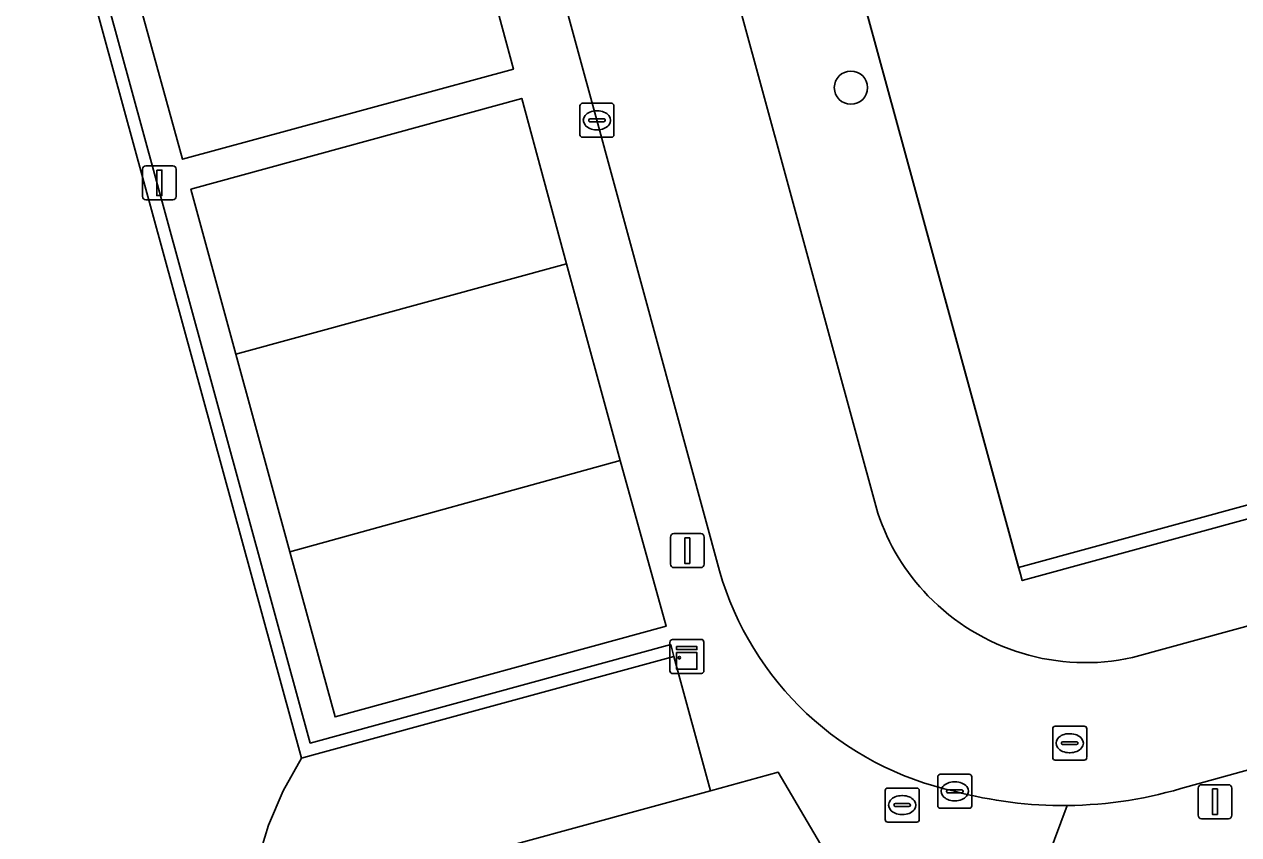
# Model space of a CAD drawing. Extents: x 159053 to 160042, y 380449 to 381423.
# Drawn here: x 159191.56 to 159227.27, y 380803.86 to 380827.7 of the extents above; entities that cross this region are included whole.
import ezdxf

# ---------------------------------------------------------------- set-up
doc = ezdxf.new("R2010")
doc.units = 0
for name, color, linetype in [('IMGEO_Boom', 7, 'Continuous'), ('IMGEO_Brandkraan', 7, 'Continuous'), ('IMGEO_Erf', 7, 'Continuous'), ('IMGEO_Groenvoorziening', 7, 'Continuous'), ('IMGEO_Haag', 7, 'Continuous'), ('IMGEO_Hek', 7, 'Continuous'), ('IMGEO_Kast', 7, 'Continuous'), ('IMGEO_Kolk', 7, 'Continuous'), ('IMGEO_Lichtmast', 7, 'Continuous'), ('IMGEO_Pand', 7, 'Continuous'), ('IMGEO_Parkeervlak_open', 7, 'Continuous'), ('IMGEO_Rijbaan_lokaal_open', 7, 'Continuous'), ('IMGEO_Rioolput', 7, 'Continuous'), ('IMGEO_Voetpad_open', 7, 'Continuous')]:
    doc.layers.add(name, color=color, linetype=linetype)

msp = doc.modelspace()

# ---------------------------------------------------------------- linework, layer by layer
at = {"layer": 'IMGEO_Boom'}
msp.add_circle((159215.871, 380825.836), 0.489, dxfattribs=at)
at = {"layer": 'IMGEO_Brandkraan'}
for p, q in [((159216.878, 380804.302), (159216.878, 380805.154)), ((159216.953, 380805.228), (159217.805, 380805.228)), ((159217.366, 380805.008), (159217.391, 380805.008)), ((159217.879, 380805.154), (159217.879, 380804.302)), ((159217.137, 380804.722), (159217.137, 380804.734)), ((159217.575, 380804.685), (159217.177, 380804.685)), ((159217.18, 380804.771), (159217.578, 380804.771)), ((159217.621, 380804.734), (159217.621, 380804.722)), ((159217.389, 380804.448), (159217.364, 380804.448)), ((159217.805, 380804.228), (159216.953, 380804.228))]:
    msp.add_line(p, q, dxfattribs=at)
for points in [[(159216.878, 380804.302), (159216.878, 380805.154)], [(159216.953, 380805.228), (159217.805, 380805.228)], [(159217.879, 380805.154), (159217.879, 380804.302)], [(159217.805, 380804.228), (159216.953, 380804.228)]]:
    msp.add_lwpolyline(points, dxfattribs=at)
for centre, radius, start, end in [((159216.955, 380805.152), 0.0765, 91.552, 178.448), ((159216.955, 380805.152), 0.0765, 91.552, 178.448), ((159217.803, 380805.152), 0.0765, 1.552, 88.448), ((159217.803, 380805.152), 0.0765, 1.552, 88.448), ((159217.177, 380804.731), 0.0403, 85.8775, 175.7526), ((159217.174, 380804.721), 0.0366, 178.938, 274.7102), ((159217.578, 380804.728), 0.043, 264.8664, 352.4533), ((159217.582, 380804.733), 0.0386, 1.7309, 96.639), ((159216.955, 380804.304), 0.0765, 181.552, 268.448), ((159216.955, 380804.304), 0.0765, 181.552, 268.448), ((159217.803, 380804.304), 0.0765, 271.552, 358.448), ((159217.803, 380804.304), 0.0765, 271.552, 358.448)]:
    msp.add_arc(centre, radius, start, end, dxfattribs=at)
for centre, major_axis, ratio, start_param, end_param in [((159217.365, 380804.728), (-0.387, 0.002), 0.722429, 4.712389, 7.853982), ((159217.39, 380804.728), (-0.39, 0.002), 0.717154, 1.570796, 4.712389)]:
    msp.add_ellipse(centre, major_axis=major_axis, ratio=ratio, start_param=start_param, end_param=end_param, dxfattribs=at)
at = {"layer": 'IMGEO_Erf'}
msp.add_lwpolyline([(159202.339, 380802.574), (159211.745, 380805.145), (159210.666, 380809.103), (159200.063, 380806.208), (159199.714, 380806.111), (159199.173, 380805.15), (159198.739, 380804.135), (159198.417, 380803.08)], dxfattribs=at)
at = {"layer": 'IMGEO_Groenvoorziening'}
for points in [[(159321.643, 380924.103), (159318.603, 380934.661), (159305.427, 380930.949), (159298.973, 380929.13), (159298.341, 380931.373), (159308.663, 380934.21), (159308.52, 380934.729), (159307.969, 380936.734), (159307.839, 380937.207), (159309.118, 380937.568), (159309.054, 380937.802), (159296.42, 380934.314), (159296.448, 380934.184), (159194.979, 380906.143), (159220.802, 380811.72), (159340.546, 380844.447), (159336.09, 380860.753), (159223.202, 380829.611), (159222.554, 380831.933), (159236.663, 380835.876), (159259.546, 380842.271), (159305.824, 380855.205), (159335.776, 380863.627), (159336.487, 380863.886)], [(159378.145, 380851.195), (159380.699, 380851.901), (159412.443, 380860.514), (159415.366, 380861.29), (159417.874, 380861.883), (159417.452, 380863.784), (159416.656, 380864.403), (159416.707, 380864.21), (159357.585, 380848.689), (159343.492, 380844.837), (159340.652, 380844.061), (159220.908, 380811.334), (159220.855, 380811.527), (159220.802, 380811.72), (159194.979, 380906.143), (159194.248, 380908.271), (159191.665, 380904.574), (159202.148, 380866.415), (159202.911, 380863.663), (159207.936, 380845.286), (159216.661, 380813.316)], [(159224.154, 380809.069), (159238.334, 380812.95), (159237.679, 380815.383), (159241.802, 380816.509), (159242.456, 380814.078), (159262.189, 380819.479), (159264.76, 380820.184), (159291.981, 380827.607), (159291.367, 380829.924), (159295.75, 380831.125), (159296.393, 380828.81), (159310.422, 380832.636), (159318.548, 380834.869), (159321.098, 380835.572), (159350.091, 380843.512), (159349.447, 380845.979), (159353.576, 380847.071), (159354.213, 380844.641), (159378.145, 380851.195)], [(159204.186, 380789.483), (159202.725, 380791.133), (159201.356, 380792.861), (159200.083, 380794.66), (159199.466, 380795.611), (159198.97, 380796.596), (159198.585, 380797.63), (159198.314, 380798.7), (159198.16, 380799.792), (159198.127, 380800.895), (159198.213, 380801.995), (159198.417, 380803.08), (159198.739, 380804.135), (159199.173, 380805.15), (159199.714, 380806.111), (159190.394, 380840.141)]]:
    msp.add_lwpolyline(points, dxfattribs=at)
for points in [[(159416.656, 380864.403), (159416.608, 380864.597), (159357.481, 380849.075), (159343.386, 380845.223), (159340.546, 380844.447), (159220.802, 380811.72), (159220.855, 380811.527), (159220.908, 380811.334), (159340.652, 380844.061), (159343.492, 380844.837), (159357.585, 380848.689), (159416.707, 380864.21)], [(159190.869, 380839.845), (159201.463, 380842.729), (159201.345, 380843.161), (159190.394, 380840.141), (159199.714, 380806.111), (159200.063, 380806.208), (159210.666, 380809.103), (159210.571, 380809.45), (159199.968, 380806.555)]]:
    msp.add_lwpolyline(points, close=True, dxfattribs=at)
for centre, radius, start, end in [((159222.77, 380815.363), 6.443, 198.5269, 224.0092), ((159222.771, 380815.36), 6.441, 223.9816, 282.4)]:
    msp.add_arc(centre, radius, start, end, dxfattribs=at)
at = {"layer": 'IMGEO_Haag'}
for points in [[(159416.656, 380864.403), (159416.608, 380864.597), (159357.481, 380849.075), (159343.386, 380845.223), (159340.546, 380844.447), (159220.802, 380811.72), (159220.855, 380811.527), (159220.908, 380811.334), (159340.652, 380844.061), (159343.492, 380844.837), (159357.585, 380848.689), (159416.707, 380864.21)], [(159190.869, 380839.845), (159201.463, 380842.729), (159201.345, 380843.161), (159190.394, 380840.141), (159199.714, 380806.111), (159200.063, 380806.208), (159210.666, 380809.103), (159210.571, 380809.45), (159199.968, 380806.555)]]:
    msp.add_lwpolyline(points, close=True, dxfattribs=at)
at = {"layer": 'IMGEO_Hek'}
msp.add_lwpolyline([(159220.855, 380811.527), (159194.979, 380906.143)], dxfattribs=at)
at = {"layer": 'IMGEO_Kast'}
for p, q in [((159210.546, 380808.675), (159210.546, 380809.516)), ((159210.546, 380809.516), (159210.546, 380808.675)), ((159210.621, 380809.6), (159211.462, 380809.6)), ((159211.462, 380809.6), (159210.621, 380809.6)), ((159211.546, 380809.525), (159211.546, 380808.684)), ((159211.546, 380808.684), (159211.546, 380809.525)), ((159211.471, 380808.6), (159210.63, 380808.6)), ((159210.63, 380808.6), (159211.471, 380808.6))]:
    msp.add_line(p, q, dxfattribs=at)
for points in [[(159210.741, 380809.39), (159211.341, 380809.39), (159211.341, 380809.305), (159210.741, 380809.305), (159210.741, 380809.39)], [(159210.741, 380809.215), (159211.341, 380809.215), (159211.341, 380808.726), (159210.741, 380808.726), (159210.741, 380809.215)]]:
    msp.add_lwpolyline(points, dxfattribs=at)
msp.add_circle((159210.825, 380809.064), 0.0377, dxfattribs=at)
for centre, start, end in [((159210.624, 380809.522), 92.4484, 184.2845), ((159210.624, 380809.522), 92.4484, 184.2845), ((159211.468, 380809.522), 2.4484, 94.2845), ((159211.468, 380809.522), 2.4484, 94.2845), ((159210.624, 380808.678), 182.4484, 274.2845), ((159210.624, 380808.678), 182.4484, 274.2845), ((159211.468, 380808.678), 272.4484, 4.2845), ((159211.468, 380808.678), 272.4484, 4.2845)]:
    msp.add_arc(centre, 0.0779, start, end, dxfattribs=at)
at = {"layer": 'IMGEO_Kolk'}
for p, q in [((159207.974, 380825.376), (159208.826, 380825.376)), ((159207.899, 380824.45), (159207.899, 380825.302)), ((159208.387, 380825.156), (159208.412, 380825.156)), ((159208.9, 380825.302), (159208.9, 380824.45)), ((159208.158, 380824.87), (159208.158, 380824.882)), ((159208.596, 380824.833), (159208.198, 380824.833)), ((159208.201, 380824.919), (159208.599, 380824.919)), ((159208.642, 380824.882), (159208.642, 380824.87)), ((159208.826, 380824.376), (159207.974, 380824.376)), ((159208.41, 380824.596), (159208.385, 380824.596)), ((159218.424, 380804.709), (159218.424, 380805.561)), ((159218.499, 380805.635), (159219.351, 380805.635)), ((159218.912, 380805.415), (159218.937, 380805.415)), ((159219.425, 380805.561), (159219.425, 380804.709)), ((159218.683, 380805.129), (159218.683, 380805.141)), ((159219.121, 380805.092), (159218.723, 380805.092)), ((159218.726, 380805.178), (159219.124, 380805.178)), ((159219.167, 380805.141), (159219.167, 380805.129)), ((159218.935, 380804.855), (159218.91, 380804.855)), ((159219.351, 380804.635), (159218.499, 380804.635))]:
    msp.add_line(p, q, dxfattribs=at)
for points in [[(159207.974, 380825.376), (159208.826, 380825.376)], [(159207.899, 380824.45), (159207.899, 380825.302)], [(159208.9, 380825.302), (159208.9, 380824.45)], [(159208.826, 380824.376), (159207.974, 380824.376)], [(159218.424, 380804.709), (159218.424, 380805.561)], [(159218.499, 380805.635), (159219.351, 380805.635)], [(159219.425, 380805.561), (159219.425, 380804.709)], [(159219.351, 380804.635), (159218.499, 380804.635)]]:
    msp.add_lwpolyline(points, dxfattribs=at)
for centre, radius, start, end in [((159207.976, 380825.3), 0.0765, 91.552, 178.448), ((159207.976, 380825.3), 0.0765, 91.552, 178.448), ((159208.824, 380825.3), 0.0765, 1.552, 88.448), ((159208.824, 380825.3), 0.0765, 1.552, 88.448), ((159208.198, 380824.879), 0.0403, 85.8775, 175.7526), ((159208.195, 380824.869), 0.0366, 178.938, 274.7102), ((159208.599, 380824.876), 0.043, 264.8664, 352.4533), ((159208.603, 380824.881), 0.0386, 1.7309, 96.639), ((159207.976, 380824.452), 0.0765, 181.552, 268.448), ((159207.976, 380824.452), 0.0765, 181.552, 268.448), ((159208.824, 380824.452), 0.0765, 271.552, 358.448), ((159208.824, 380824.452), 0.0765, 271.552, 358.448), ((159218.501, 380805.559), 0.0765, 91.552, 178.448), ((159218.501, 380805.559), 0.0765, 91.552, 178.448), ((159219.349, 380805.559), 0.0765, 1.552, 88.448), ((159219.349, 380805.559), 0.0765, 1.552, 88.448), ((159218.723, 380805.138), 0.0403, 85.8775, 175.7526), ((159218.72, 380805.128), 0.0366, 178.938, 274.7102), ((159219.124, 380805.135), 0.043, 264.8664, 352.4533), ((159219.128, 380805.14), 0.0386, 1.7309, 96.639), ((159218.501, 380804.711), 0.0765, 181.552, 268.448), ((159218.501, 380804.711), 0.0765, 181.552, 268.448), ((159219.349, 380804.711), 0.0765, 271.552, 358.448), ((159219.349, 380804.711), 0.0765, 271.552, 358.448)]:
    msp.add_arc(centre, radius, start, end, dxfattribs=at)
for centre, major_axis, ratio, start_param, end_param in [((159208.386, 380824.876), (-0.387, 0.002), 0.722429, 4.712389, 7.853982), ((159208.411, 380824.876), (-0.39, 0.002), 0.717154, 1.570796, 4.712389), ((159218.911, 380805.135), (-0.387, 0.002), 0.722429, 4.712389, 7.853982), ((159218.936, 380805.135), (-0.39, 0.002), 0.717154, 1.570796, 4.712389)]:
    msp.add_ellipse(centre, major_axis=major_axis, ratio=ratio, start_param=start_param, end_param=end_param, dxfattribs=at)
at = {"layer": 'IMGEO_Lichtmast'}
for p, q in [((159195.036, 380822.636), (159195.036, 380823.436)), ((159195.036, 380823.436), (159195.036, 380822.636)), ((159195.136, 380823.536), (159195.926, 380823.536)), ((159195.926, 380823.536), (159195.136, 380823.536)), ((159196.026, 380823.436), (159196.026, 380822.636)), ((159196.026, 380822.636), (159196.026, 380823.436)), ((159195.926, 380822.536), (159195.136, 380822.536)), ((159195.136, 380822.536), (159195.926, 380822.536)), ((159210.562, 380811.815), (159210.562, 380812.615)), ((159210.562, 380812.615), (159210.562, 380811.815)), ((159210.662, 380812.715), (159211.452, 380812.715)), ((159211.452, 380812.715), (159210.662, 380812.715)), ((159211.552, 380812.615), (159211.552, 380811.815)), ((159211.552, 380811.815), (159211.552, 380812.615)), ((159211.452, 380811.715), (159210.662, 380811.715)), ((159210.662, 380811.715), (159211.452, 380811.715)), ((159226.081, 380804.429), (159226.081, 380805.229)), ((159226.081, 380805.229), (159226.081, 380804.429)), ((159226.181, 380805.329), (159226.971, 380805.329)), ((159226.971, 380805.329), (159226.181, 380805.329)), ((159227.071, 380805.229), (159227.071, 380804.429)), ((159227.071, 380804.429), (159227.071, 380805.229)), ((159226.971, 380804.329), (159226.181, 380804.329)), ((159226.181, 380804.329), (159226.971, 380804.329))]:
    msp.add_line(p, q, dxfattribs=at)
for points in [[(159195.456, 380823.411), (159195.606, 380823.411), (159195.606, 380822.661), (159195.456, 380822.661), (159195.456, 380823.411)], [(159210.982, 380812.59), (159211.132, 380812.59), (159211.132, 380811.84), (159210.982, 380811.84), (159210.982, 380812.59)], [(159226.501, 380805.204), (159226.651, 380805.204), (159226.651, 380804.454), (159226.501, 380804.454), (159226.501, 380805.204)]]:
    msp.add_lwpolyline(points, dxfattribs=at)
for centre, start, end in [((159195.136, 380823.436), 90, 180), ((159195.136, 380823.436), 90, 180), ((159195.926, 380823.436), 0, 90), ((159195.926, 380823.436), 360, 90), ((159195.136, 380822.636), 180, 270), ((159195.136, 380822.636), 180, 270), ((159195.926, 380822.636), 270, 0), ((159195.926, 380822.636), 270, 0), ((159210.662, 380812.615), 90, 180), ((159210.662, 380812.615), 90, 180), ((159211.452, 380812.615), 0, 90), ((159211.452, 380812.615), 360, 90), ((159210.662, 380811.815), 180, 270), ((159210.662, 380811.815), 180, 270), ((159211.452, 380811.815), 270, 0), ((159211.452, 380811.815), 270, 0), ((159226.181, 380805.229), 90, 180), ((159226.181, 380805.229), 90, 180), ((159226.971, 380805.229), 0, 90), ((159226.971, 380805.229), 360, 90), ((159226.181, 380804.429), 180, 270), ((159226.181, 380804.429), 180, 270), ((159226.971, 380804.429), 270, 0), ((159226.971, 380804.429), 270, 0)]:
    msp.add_arc(centre, 0.1, start, end, dxfattribs=at)
at = {"layer": 'IMGEO_Pand'}
msp.add_lwpolyline([(159227.479, 380797.488), (159223.726, 380797.455), (159223.697, 380797.317), (159222.679, 380797.864), (159224.143, 380800.501), (159221.267, 380802.133), (159219.838, 380799.655), (159218.889, 380800.241), (159216.973, 380803.467), (159215.531, 380802.628), (159213.733, 380805.694), (159211.745, 380805.145), (159202.339, 380802.574), (159206.007, 380797.068), (159205.181, 380796.525), (159204.968, 380796.686), (159204.744, 380796.453), (159209.891, 380791.973), (159209.165, 380791.267), (159208.905, 380791.387), (159208.762, 380791.103), (159214.864, 380788.117)], dxfattribs=at)
at = {"layer": 'IMGEO_Parkeervlak_open'}
for points in [[(159204.651, 380831.178), (159194.909, 380828.473), (159196.216, 380823.73), (159205.946, 380826.376)], [(159197.776, 380817.993), (159207.501, 380820.652), (159206.189, 380825.519), (159196.461, 380822.847)], [(159199.368, 380812.184), (159200.699, 380807.323), (159210.439, 380809.992), (159209.087, 380814.869)]]:
    msp.add_lwpolyline(points, close=True, dxfattribs=at)
at = {"layer": 'IMGEO_Rijbaan_lokaal_open'}
for points in [[(159207.936, 380845.286), (159202.911, 380863.663), (159198.122, 380862.354), (159203.159, 380844.058), (159208.397, 380824.876), (159212.004, 380811.624)], [(159216.661, 380813.316), (159207.936, 380845.286)], [(159225.787, 380805.28), (159229.759, 380806.373), (159254.307, 380813.067), (159263.275, 380815.492), (159262.189, 380819.479), (159242.456, 380814.078), (159238.334, 380812.95), (159224.154, 380809.069)]]:
    msp.add_lwpolyline(points, dxfattribs=at)
msp.add_lwpolyline([(159199.368, 380812.184), (159209.087, 380814.869), (159207.501, 380820.652), (159197.776, 380817.993)], close=True, dxfattribs=at)
for centre, radius, start, end in [((159222.77, 380815.363), 6.443, 198.5269, 224.0092), ((159220.896, 380814.173), 9.251, 195.9959, 257.6701), ((159222.771, 380815.36), 6.441, 223.9816, 282.4), ((159222.105, 380816.98), 12.264, 254.9507, 270.582), ((159222.115, 380816.943), 12.227, 270.5411, 287.4786)]:
    msp.add_arc(centre, radius, start, end, dxfattribs=at)
at = {"layer": 'IMGEO_Rioolput'}
for p, q in [((159221.805, 380806.124), (159221.805, 380806.976)), ((159221.88, 380807.05), (159222.732, 380807.05)), ((159222.293, 380806.83), (159222.318, 380806.83)), ((159222.806, 380806.976), (159222.806, 380806.124)), ((159222.064, 380806.544), (159222.064, 380806.556)), ((159222.502, 380806.507), (159222.104, 380806.507)), ((159222.107, 380806.593), (159222.505, 380806.593)), ((159222.548, 380806.556), (159222.548, 380806.544)), ((159222.316, 380806.27), (159222.291, 380806.27)), ((159222.732, 380806.05), (159221.88, 380806.05))]:
    msp.add_line(p, q, dxfattribs=at)
for points in [[(159221.805, 380806.124), (159221.805, 380806.976)], [(159221.88, 380807.05), (159222.732, 380807.05)], [(159222.806, 380806.976), (159222.806, 380806.124)], [(159222.732, 380806.05), (159221.88, 380806.05)]]:
    msp.add_lwpolyline(points, dxfattribs=at)
for centre, radius, start, end in [((159221.882, 380806.974), 0.0765, 91.552, 178.448), ((159221.882, 380806.974), 0.0765, 91.552, 178.448), ((159222.73, 380806.974), 0.0765, 1.552, 88.448), ((159222.73, 380806.974), 0.0765, 1.552, 88.448), ((159222.104, 380806.553), 0.0403, 85.8775, 175.7526), ((159222.101, 380806.543), 0.0366, 178.938, 274.7102), ((159222.505, 380806.55), 0.043, 264.8664, 352.4533), ((159222.509, 380806.555), 0.0386, 1.7309, 96.639), ((159221.882, 380806.126), 0.0765, 181.552, 268.448), ((159221.882, 380806.126), 0.0765, 181.552, 268.448), ((159222.73, 380806.126), 0.0765, 271.552, 358.448), ((159222.73, 380806.126), 0.0765, 271.552, 358.448)]:
    msp.add_arc(centre, radius, start, end, dxfattribs=at)
for centre, major_axis, ratio, start_param, end_param in [((159222.292, 380806.55), (-0.387, 0.002), 0.722429, 4.712389, 7.853982), ((159222.317, 380806.55), (-0.39, 0.002), 0.717154, 1.570796, 4.712389)]:
    msp.add_ellipse(centre, major_axis=major_axis, ratio=ratio, start_param=start_param, end_param=end_param, dxfattribs=at)
at = {"layer": 'IMGEO_Voetpad_open'}
for points in [[(159184.957, 380902.973), (159200.844, 380844.989), (159201.345, 380843.161), (159201.463, 380842.729), (159190.869, 380839.845), (159199.968, 380806.555), (159210.571, 380809.45), (159210.666, 380809.103), (159211.745, 380805.145), (159213.733, 380805.694), (159215.531, 380802.628), (159216.973, 380803.467), (159218.889, 380800.241), (159219.838, 380799.655), (159221.267, 380802.133), (159222.23, 380804.716)], [(159212.004, 380811.624), (159208.397, 380824.876), (159203.159, 380844.058), (159198.122, 380862.354), (159197.375, 380865.089), (159197.293, 380865.4), (159192.571, 380882.632), (159187.352, 380901.69)], [(159405.799, 380854.42), (159390.372, 380850.232), (159381.803, 380847.893), (159379.234, 380847.194), (159372.116, 380845.256), (159359.226, 380841.739), (159332.681, 380834.468), (159322.165, 380831.571), (159319.62, 380830.875), (159311.901, 380828.765), (159287.285, 380822.066), (159272.965, 380818.161), (159265.828, 380816.188), (159263.275, 380815.492), (159254.307, 380813.067), (159229.759, 380806.373), (159225.787, 380805.28)], [(159222.23, 380804.716), (159221.267, 380802.133), (159224.143, 380800.501), (159222.679, 380797.864), (159223.697, 380797.317), (159223.726, 380797.455), (159227.479, 380797.488), (159231.975, 380800.065), (159230.235, 380803.067)]]:
    msp.add_lwpolyline(points, dxfattribs=at)
for points in [[(159205.946, 380826.376), (159196.216, 380823.73), (159194.909, 380828.473), (159193.313, 380834.345), (159191.989, 380839.215), (159201.72, 380841.847), (159203.036, 380836.997), (159204.651, 380831.178)], [(159210.439, 380809.992), (159200.699, 380807.323), (159199.368, 380812.184), (159197.776, 380817.993), (159196.461, 380822.847), (159206.189, 380825.519), (159207.501, 380820.652), (159209.087, 380814.869)]]:
    msp.add_lwpolyline(points, close=True, dxfattribs=at)
for centre, radius, start, end in [((159220.896, 380814.173), 9.251, 195.9959, 257.6701), ((159222.105, 380816.98), 12.264, 254.9507, 270.582), ((159222.115, 380816.943), 12.227, 270.5411, 287.4786)]:
    msp.add_arc(centre, radius, start, end, dxfattribs=at)

doc.saveas('drawing.dxf')
